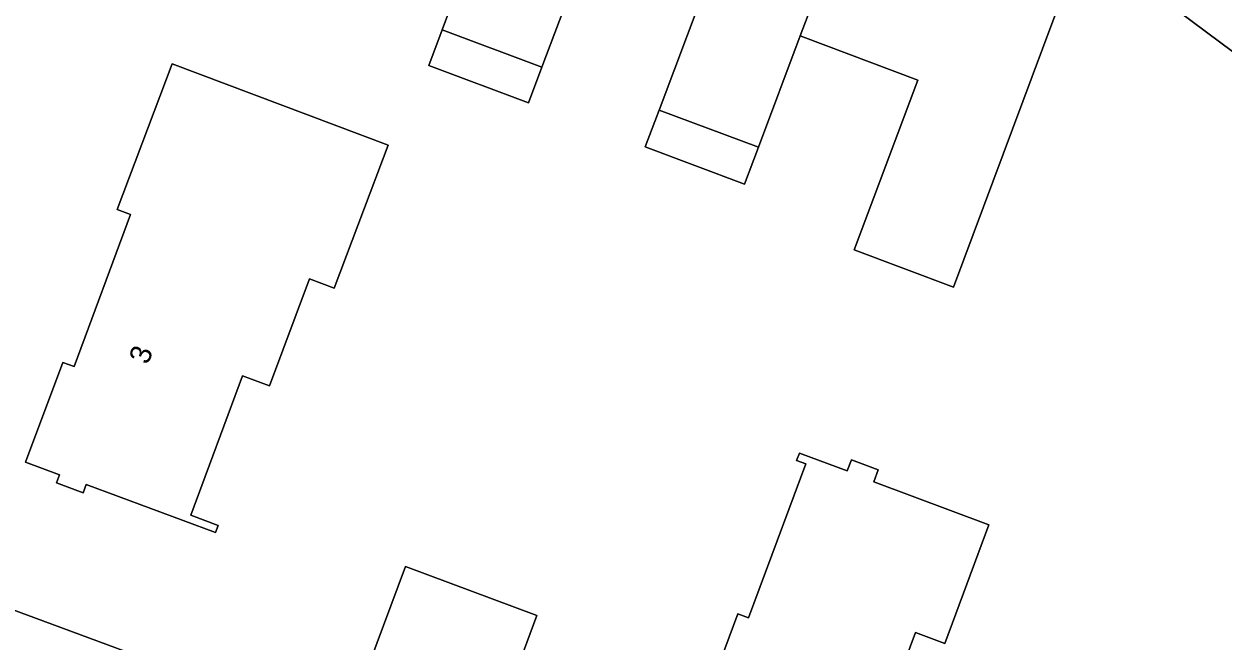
# Model space of a CAD drawing. Extents: x 163266 to 164362, y 381528 to 382286.
# Drawn here: x 163785.2 to 163842.4, y 382092.1 to 382121.5 of the extents above; entities that cross this region are included whole.
import ezdxf

# ---------------------------------------------------------------- set-up
doc = ezdxf.new("R2010")
doc.units = 0
for name, color, linetype in [('IMGEO_Erf', 7, 'Continuous'), ('IMGEO_Groenvoorziening', 7, 'Continuous'), ('IMGEO_Pand', 7, 'Continuous'), ('IMGEO_Pand_nummerreeks', 7, 'Continuous'), ('IMGEO_Voetpad_open', 7, 'Continuous')]:
    doc.layers.add(name, color=color, linetype=linetype)

msp = doc.modelspace()

# ---------------------------------------------------------------- linework, layer by layer
at = {"layer": 'IMGEO_Erf'}
for points in [[(163811.978, 382124.968), (163809.909, 382119.463), (163809.27, 382117.763), (163804.518, 382119.542), (163805.154, 382121.244), (163809.365, 382132.517)], [(163835.491, 382125.011), (163833.739, 382120.329), (163829.499, 382109), (163824.766, 382110.775), (163827.799, 382118.844), (163822.203, 382120.948), (163820.214, 382115.655), (163819.553, 382113.895), (163814.828, 382115.672), (163815.487, 382117.426), (163817.537, 382122.879)], [(163843.397, 382119.75), (163836.469, 382124.921)], [(163780.378, 382095.252), (163800.454, 382087.826)]]:
    msp.add_lwpolyline(points, dxfattribs=at)
for points in [[(163796.937, 382104.298), (163795.653, 382104.776), (163793.188, 382098.156), (163794.496, 382097.669), (163794.367, 382097.323), (163788.208, 382099.616), (163788.061, 382099.221), (163786.794, 382099.693), (163786.937, 382100.076), (163785.324, 382100.677), (163787.091, 382105.423), (163787.63, 382105.222), (163790.323, 382112.453), (163789.679, 382112.693), (163792.305, 382119.621), (163802.581, 382115.753), (163800.02, 382108.949), (163798.835, 382109.395)], [(163825.268, 382086.054), (163826.547, 382085.578), (163826.403, 382085.193), (163820.16, 382087.517), (163820.021, 382087.143), (163818.867, 382087.573), (163819.026, 382088), (163817.424, 382088.596), (163819.233, 382093.453), (163819.746, 382093.262), (163822.474, 382100.59), (163822.035, 382100.753), (163822.166, 382101.108), (163824.445, 382100.259), (163824.642, 382100.788), (163825.917, 382100.314), (163825.703, 382099.738), (163831.185, 382097.697), (163829.082, 382092.048), (163827.693, 382092.566)], [(163807.277, 382086.966), (163801.023, 382089.295), (163803.414, 382095.714), (163809.667, 382093.386)]]:
    msp.add_lwpolyline(points, close=True, dxfattribs=at)
at = {"layer": 'IMGEO_Groenvoorziening'}
msp.add_lwpolyline([(163845.753, 382134.306), (163843.447, 382125.034), (163838.23, 382128.937), (163838.026, 382129.075), (163833.763, 382132.26), (163832.316, 382130.314), (163837.56, 382126.373), (163836.469, 382124.921), (163843.397, 382119.75), (163847.239, 382133.941)], close=True, dxfattribs=at)
at = {"layer": 'IMGEO_Pand'}
for points in [[(163816.992, 382138.232), (163817.143, 382138.733), (163816.636, 382138.922), (163810.412, 382141.246), (163811.358, 382143.691), (163807.41, 382145.221), (163803.405, 382134.742), (163801.673, 382130.104), (163802.583, 382129.763), (163804.351, 382134.389), (163809.365, 382132.517), (163805.154, 382121.244), (163809.909, 382119.463), (163811.978, 382124.968)], [(163826.167, 382131.389), (163826.317, 382131.863), (163826.085, 382131.951), (163819.595, 382134.401), (163820.541, 382136.849), (163816.992, 382138.232), (163811.978, 382124.968), (163817.537, 382122.879), (163815.487, 382117.426), (163820.214, 382115.655), (163822.203, 382120.948)], [(163826.167, 382131.389), (163822.203, 382120.948), (163827.799, 382118.844), (163824.766, 382110.775), (163829.499, 382109), (163833.739, 382120.329), (163835.491, 382125.011), (163828.773, 382127.539), (163829.728, 382129.995)], [(163805.154, 382121.244), (163804.518, 382119.542), (163809.27, 382117.763), (163809.909, 382119.463)], [(163789.679, 382112.693), (163790.323, 382112.453), (163787.63, 382105.222), (163787.091, 382105.423), (163785.324, 382100.677), (163786.937, 382100.076), (163786.794, 382099.693), (163788.061, 382099.221), (163788.208, 382099.616), (163794.367, 382097.323), (163794.496, 382097.669), (163793.188, 382098.156), (163795.653, 382104.776), (163796.937, 382104.298), (163798.835, 382109.395), (163800.02, 382108.949), (163802.581, 382115.753), (163792.305, 382119.621)], [(163815.487, 382117.426), (163814.828, 382115.672), (163819.553, 382113.895), (163820.214, 382115.655)], [(163826.403, 382085.193), (163826.547, 382085.578), (163825.268, 382086.054), (163827.693, 382092.566), (163829.082, 382092.048), (163831.185, 382097.697), (163825.703, 382099.738), (163825.917, 382100.314), (163824.642, 382100.788), (163824.445, 382100.259), (163822.166, 382101.108), (163822.035, 382100.753), (163822.474, 382100.59), (163819.746, 382093.262), (163819.233, 382093.453), (163817.424, 382088.596), (163819.026, 382088), (163818.867, 382087.573), (163820.021, 382087.143), (163820.16, 382087.517)], [(163807.277, 382086.966), (163809.667, 382093.386), (163803.414, 382095.714), (163801.023, 382089.295)]]:
    msp.add_lwpolyline(points, close=True, dxfattribs=at)
at = {"layer": 'IMGEO_Voetpad_open'}
msp.add_lwpolyline([(163806.709, 382085.403), (163800.454, 382087.826), (163780.378, 382095.252)], dxfattribs=at)

# ---------------------------------------------------------------- texts
at = {"layer": 'IMGEO_Pand_nummerreeks'}
msp.add_text('3', height=1, rotation=69.5734, dxfattribs=at).set_placement((163791.15, 382105.275))

doc.saveas('drawing.dxf')
